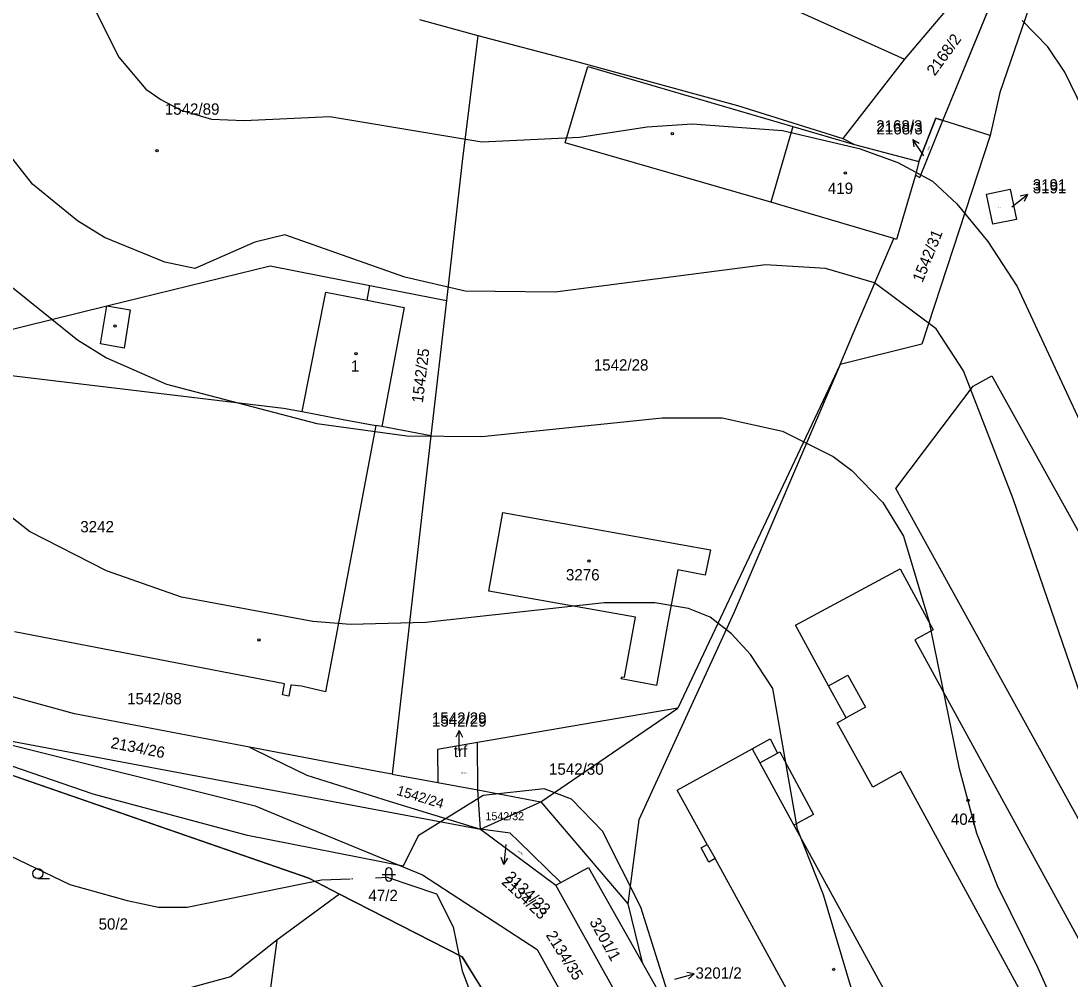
# Model space of a CAD drawing. Extents: x -555860 to -552701, y -1187050 to -1182291.
# Drawn here: x -554144.7 to -553987, y -1184462.7 to -1184318.7 of the extents above; entities that cross this region are included whole.
import ezdxf

# ---------------------------------------------------------------- set-up
doc = ezdxf.new("R2010")
doc.units = 0
for name, color, linetype in [('CYKLISTI_stav', 7, 'Continuous'), ('LEG_2b', 7, 'Continuous'), ('Level 16', 7, 'Continuous'), ('Level 25', 7, 'Continuous'), ('Level 32', 7, 'Continuous'), ('Level 40', 7, 'Continuous'), ('Level 41', 7, 'Continuous'), ('navrh_BV', 7, 'Continuous'), ('Poz předměty', 7, 'Continuous'), ('stav_BV', 7, 'Continuous')]:
    doc.layers.add(name, color=color, linetype=linetype)

msp = doc.modelspace()

# ---------------------------------------------------------------- linework, layer by layer
at = {"layer": 'CYKLISTI_stav'}
for p, q in [((-554028.63, -1184334.58), (-554031.98, -1184345.97)), ((-554102.41, -1184377.44), (-554098.87, -1184359.49)), ((-554098.87, -1184359.49), (-554092.67, -1184360.71)), ((-554132.73, -1184367.23), (-554131.77, -1184361.55)), ((-554131.77, -1184361.55), (-554128.29, -1184362.14)), ((-554128.29, -1184362.14), (-554129.19, -1184367.92)), ((-554129.19, -1184367.92), (-554132.73, -1184367.23)), ((-554023.27, -1184418.63), (-554020.38, -1184417.04)), ((-554020.38, -1184417.04), (-554017.73, -1184421.85)), ((-554017.73, -1184421.85), (-554020.63, -1184423.44)), ((-554034.79, -1184428.11), (-554033.63, -1184430.23)), ((-554033.63, -1184430.23), (-554030.95, -1184428.76)), ((-554033.63, -1184430.23), (-554028.48, -1184439.6)), ((-554041.51, -1184442.5), (-554040.35, -1184444.61))]:
    msp.add_line(p, q, dxfattribs=at)
at = {"layer": 'Level 16'}
for p, q in [((-554008.95, -1184339.01), (-554010.63, -1184336.52)), ((-554010.63, -1184336.52), (-554009.66, -1184337.07)), ((-554010.63, -1184336.52), (-554010.48, -1184337.63)), ((-553995.75, -1184346.67), (-553993.38, -1184344.83)), ((-553993.38, -1184344.83), (-553994.48, -1184345.05)), ((-553993.38, -1184344.83), (-553993.86, -1184345.84)), ((-554078.81, -1184425.34), (-554079.31, -1184426.34)), ((-554078.81, -1184428.34), (-554078.81, -1184425.34)), ((-554078.81, -1184425.34), (-554078.31, -1184426.34)), ((-554071.78, -1184442.5), (-554072.08, -1184445.49)), ((-554072.08, -1184445.49), (-554072.48, -1184444.44)), ((-554072.08, -1184445.49), (-554071.48, -1184444.54)), ((-554046.4, -1184462.7), (-554043.5, -1184461.93)), ((-554043.5, -1184461.93), (-554044.6, -1184461.7)), ((-554043.5, -1184461.93), (-554044.34, -1184462.67))]:
    msp.add_line(p, q, dxfattribs=at)
at = {"layer": 'Level 25'}
for p, q in [((-554142.16, -1184447.6), (-554140.41, -1184447.6)), ((-554090.39, -1184447.01), (-554088.39, -1184447.01)), ((-554089.89, -1184446.51), (-554089.89, -1184447.51)), ((-554088.89, -1184447.51), (-554088.89, -1184446.51))]:
    msp.add_line(p, q, dxfattribs=at)
for centre, radius in [((-554046.77, -1184335.69), 0.175), ((-554124.23, -1184338.23), 0.175), ((-554020.74, -1184341.57), 0.175), ((-554130.54, -1184364.56), 0.175), ((-554094.33, -1184368.74), 0.175), ((-554059.32, -1184399.9), 0.175), ((-554108.9, -1184411.74), 0.175), ((-554002.32, -1184435.85), 0.175), ((-554142.16, -1184446.85), 0.75), ((-554022.51, -1184461.27), 0.175)]:
    msp.add_circle(centre, radius, dxfattribs=at)
for centre, start, end in [((-554089.39, -1184446.51), 0, 180), ((-554089.39, -1184447.51), 180, 359.9879)]:
    msp.add_arc(centre, 0.5, start, end, dxfattribs=at)
at = {"layer": 'Level 32'}
for points in [[(-554084.8, -1184318.51), (-554076.01, -1184320.94), (-554061.51, -1184324.7), (-554036.96, -1184331.42), (-554021.12, -1184336.41), (-554019.38, -1184337.28), (-554009.7, -1184339.84), (-554007.16, -1184333.36), (-554006.09, -1184333.7), (-553996.23, -1184309.64)], [(-553920.04, -1184513.36), (-553928.26, -1184531.89), (-553928.84, -1184533.21), (-553929.16, -1184533.92), (-553932.52, -1184538.98), (-553943.3, -1184534.51), (-553983.73, -1184527.21), (-553985.89, -1184526.77), (-554027.42, -1184518.38), (-554034.15, -1184514.33), (-554043.73, -1184498.74), (-554065.08, -1184480.67), (-554078.37, -1184459.39), (-554096.79, -1184449.95), (-554101.44, -1184447.55), (-554170.7, -1184423.54), (-554169.02, -1184435.57), (-554163.2, -1184474.11), (-554166.16, -1184474.74), (-554167.45, -1184475.01), (-554171.95, -1184475.96)]]:
    msp.add_lwpolyline(points, dxfattribs=at)
at = {"layer": 'Level 40'}
msp.add_lwpolyline([(-553955.9, -1184475.17), (-553965.88, -1184462.63), (-553972.51, -1184452.04), (-553980.7, -1184433.7), (-553995.52, -1184390.52), (-554002.99, -1184371.32), (-554007.09, -1184364.98), (-554016.4, -1184358.06), (-554023.74, -1184355.94), (-554032.77, -1184355.38), (-554064.38, -1184359.47), (-554077.93, -1184359.33), (-554086.96, -1184357.21), (-554105.02, -1184350.86), (-554109.54, -1184351.99), (-554118.57, -1184355.94), (-554123.08, -1184354.96), (-554132.12, -1184351.29), (-554136.21, -1184348.75), (-554142.98, -1184343.24), (-554147.5, -1184337.46)], dxfattribs=at)
at = {"layer": 'Level 41'}
for points in [[(-554133.39, -1184317.42), (-554130, -1184324.19), (-554125.91, -1184328.99), (-554123.65, -1184330.54), (-554120.64, -1184332.16), (-554116.03, -1184333.51), (-554111.12, -1184333.71), (-554098.25, -1184333.08), (-554075.39, -1184336.89), (-554060.71, -1184336.19), (-554050.55, -1184334.63), (-554043.78, -1184334.21), (-554030.23, -1184335.2), (-554018.66, -1184337.88), (-554012.86, -1184340.02), (-554007.65, -1184342.82), (-554003.98, -1184346.21), (-553999.33, -1184351.85), (-553994.95, -1184358.62), (-553983.52, -1184383.18)], [(-553900.4, -1184459.8), (-553913.95, -1184455.57), (-553922.42, -1184450.91), (-553932.01, -1184443.01), (-553936.11, -1184438.36), (-553942.32, -1184428.05), (-553957.13, -1184388.26), (-553971.53, -1184362.57), (-553976.32, -1184352.42), (-553982.25, -1184337.74), (-553987.75, -1184326.45), (-553990.3, -1184322.64), (-553994.17, -1184318.65)], [(-554047.25, -1184465.44), (-554051.49, -1184451.9), (-554057.29, -1184440.46), (-554061.91, -1184435.69), (-554066.05, -1184434.12), (-554075.2, -1184435.12), (-554085, -1184441.16), (-554087.25, -1184445.76), (-554110.65, -1184441.15), (-554133.84, -1184434.94), (-554159.8, -1184426), (-554173.61, -1184418.56), (-554184.97, -1184410.21), (-554190.31, -1184402.93), (-554193.93, -1184394.75), (-554194.49, -1184388.26), (-554192.09, -1184363.42), (-554194.35, -1184358.76), (-554201.67, -1184353), (-554219.43, -1184343.93)], [(-554145.95, -1184358.77), (-554136.21, -1184366.67), (-554131.83, -1184369.35), (-554122.8, -1184373.3), (-554100.22, -1184379.23), (-554086.68, -1184381.06), (-554075.39, -1184381.2), (-554048.29, -1184378.38), (-554039.26, -1184378.38), (-554030.23, -1184380.36), (-554022.61, -1184384.17), (-554019.79, -1184386.28), (-554015.13, -1184391.08), (-554012.03, -1184396.16), (-554008.22, -1184408.86), (-554003.7, -1184430.88), (-554001.02, -1184440.76), (-553997.92, -1184448.66), (-553991.85, -1184460.93), (-553987.02, -1184471.82)], [(-554018.43, -1184468.88), (-554024.02, -1184450.07), (-554027.97, -1184440.19), (-554031.64, -1184419.02), (-554035.03, -1184413.94), (-554037.85, -1184410.84), (-554041.1, -1184408.3), (-554044.34, -1184407.03), (-554049.42, -1184406.18), (-554057.04, -1184406.18), (-554083.85, -1184409.14), (-554095.14, -1184409.43), (-554100.79, -1184409), (-554120.55, -1184405.33), (-554131.83, -1184401.38), (-554143.41, -1184395.46), (-554151.31, -1184389.25)], [(-554172.1, -1184426.34), (-554168.81, -1184427.91), (-554150.32, -1184442.31), (-554137.34, -1184448.52), (-554128.73, -1184450.92), (-554124.02, -1184451.9), (-554119.7, -1184451.9), (-554099.53, -1184447.82), (-554095.22, -1184447.64)], [(-554094.96, -1184447.63), (-554094.79, -1184447.62)], [(-554091.4, -1184447.48), (-554089.63, -1184447.41), (-554082.2, -1184449.88), (-554079.73, -1184454.84), (-554078.34, -1184461.46), (-554066.71, -1184492.2)]]:
    msp.add_lwpolyline(points, dxfattribs=at)
at = {"layer": 'navrh_BV'}
for p, q in [((-553975.95, -1184266.36), (-553997.52, -1184329.47)), ((-554006.09, -1184333.7), (-553996.23, -1184309.64)), ((-554033.59, -1184314.68), (-554011.89, -1184324.45)), ((-554005.17, -1184316.57), (-554011.89, -1184324.45)), ((-554084.8, -1184318.51), (-554076.01, -1184320.94)), ((-554076.01, -1184320.94), (-554078.35, -1184339.86)), ((-554076.01, -1184320.94), (-554061.51, -1184324.7)), ((-554061.51, -1184324.7), (-554036.96, -1184331.42)), ((-554011.89, -1184324.45), (-554021.12, -1184336.41)), ((-554062.86, -1184337.04), (-554059.48, -1184325.57)), ((-554059.48, -1184325.57), (-554028.63, -1184334.58)), ((-553997.52, -1184329.47), (-553998.98, -1184335.94)), ((-554036.96, -1184331.42), (-554021.12, -1184336.41)), ((-554007.16, -1184333.36), (-554009.7, -1184339.84)), ((-554009.58, -1184342.23), (-554006.09, -1184333.7)), ((-554006.09, -1184333.7), (-554007.16, -1184333.36)), ((-553998.98, -1184335.94), (-554006.09, -1184333.7)), ((-554028.63, -1184334.58), (-554019.38, -1184337.28)), ((-554031.98, -1184345.97), (-554062.86, -1184337.04)), ((-554021.12, -1184336.41), (-554019.38, -1184337.28)), ((-554019.38, -1184337.28), (-554009.7, -1184339.84)), ((-553998.98, -1184335.94), (-554009.27, -1184367.29)), ((-554078.35, -1184339.86), (-554080.74, -1184360.74)), ((-554009.7, -1184339.84), (-554010.2, -1184341.92)), ((-554010.2, -1184341.92), (-554013.09, -1184351.58)), ((-554010.2, -1184341.92), (-554009.58, -1184342.23)), ((-553999.55, -1184344.76), (-553995.98, -1184344.01)), ((-553998.59, -1184349.27), (-553999.55, -1184344.76)), ((-553995.98, -1184344.01), (-553995.02, -1184348.56)), ((-554013.49, -1184351.43), (-554031.98, -1184345.97)), ((-553995.02, -1184348.56), (-553998.59, -1184349.27)), ((-554019.59, -1184365.68), (-554013.49, -1184351.43)), ((-554013.09, -1184351.58), (-554013.49, -1184351.43)), ((-554131.77, -1184361.55), (-554107.23, -1184355.54)), ((-554107.23, -1184355.54), (-554092.23, -1184358.48)), ((-554092.67, -1184360.71), (-554092.23, -1184358.48)), ((-554092.23, -1184358.48), (-554080.74, -1184360.74)), ((-554092.67, -1184360.71), (-554087.07, -1184361.81)), ((-554080.74, -1184360.74), (-554083.07, -1184381.07)), ((-554154.08, -1184367.02), (-554131.77, -1184361.55)), ((-554087.07, -1184361.81), (-554090.46, -1184379.68)), ((-554021.52, -1184370.38), (-554019.59, -1184365.68)), ((-554009.27, -1184367.29), (-554021.52, -1184370.38)), ((-554021.52, -1184370.38), (-554045.95, -1184421.98)), ((-554021.52, -1184370.38), (-554037.46, -1184407.58)), ((-554154.86, -1184370.95), (-554105.22, -1184376.92)), ((-554006.19, -1184379.77), (-554001.53, -1184373.62)), ((-554001.53, -1184373.62), (-553998.74, -1184372.07)), ((-553998.74, -1184372.07), (-553947.46, -1184464.23)), ((-554105.22, -1184376.92), (-554102.41, -1184377.44)), ((-554102.41, -1184377.44), (-554096.23, -1184378.6)), ((-554091.32, -1184379.52), (-554098.91, -1184419.52)), ((-554096.23, -1184378.6), (-554091.32, -1184379.52)), ((-554090.46, -1184379.68), (-554091.32, -1184379.52)), ((-554083.07, -1184381.07), (-554090.46, -1184379.68)), ((-554008.85, -1184383.28), (-554006.19, -1184379.77)), ((-554083.07, -1184381.07), (-554088.89, -1184431.94)), ((-554013.19, -1184389.01), (-554008.85, -1184383.28)), ((-553975.09, -1184457.92), (-554013.19, -1184389.01)), ((-554074.35, -1184404.42), (-554072.27, -1184392.58)), ((-554072.27, -1184392.58), (-554041.01, -1184398.2)), ((-554041.01, -1184398.2), (-554041.82, -1184402.01)), ((-554045.93, -1184401.23), (-554047.43, -1184409.15)), ((-554041.82, -1184402.01), (-554045.93, -1184401.23)), ((-554028.27, -1184409.52), (-554012.52, -1184401.06)), ((-554012.52, -1184401.06), (-554007.54, -1184410.22)), ((-554052.29, -1184408.3), (-554074.35, -1184404.42)), ((-554053.95, -1184417.32), (-554052.29, -1184408.3)), ((-554037.46, -1184407.58), (-554051.8, -1184438.78)), ((-554047.43, -1184409.15), (-554049.17, -1184418.6)), ((-554023.27, -1184418.63), (-554028.27, -1184409.52)), ((-554105.06, -1184418.34), (-554145.65, -1184410.55)), ((-554007.54, -1184410.22), (-554010.32, -1184411.74)), ((-554010.32, -1184411.74), (-553982.25, -1184463.02)), ((-554054.45, -1184417.61), (-554054.38, -1184417.27)), ((-554049.17, -1184418.6), (-554054.45, -1184417.61)), ((-554054.38, -1184417.27), (-554053.95, -1184417.32)), ((-554105.38, -1184420.02), (-554105.06, -1184418.34)), ((-554104.12, -1184418.52), (-554104.44, -1184420.2)), ((-554103.97, -1184418.55), (-554104.12, -1184418.52)), ((-554102.51, -1184418.68), (-554103.97, -1184418.55)), ((-554098.91, -1184419.52), (-554102.51, -1184418.68)), ((-554020.63, -1184423.44), (-554023.27, -1184418.63)), ((-554136.64, -1184422.86), (-554147.78, -1184419.82)), ((-554104.44, -1184420.2), (-554105.38, -1184420.02)), ((-554045.95, -1184421.98), (-554076.07, -1184427.17)), ((-554170.7, -1184423.54), (-554101.44, -1184447.55)), ((-554110.35, -1184427.87), (-554136.64, -1184422.86)), ((-554021.98, -1184424.18), (-554020.63, -1184423.44)), ((-554155.4, -1184425.21), (-554075.6, -1184440.19)), ((-554155.4, -1184425.21), (-554109.47, -1184436.7)), ((-554016.63, -1184433.87), (-554021.98, -1184424.18)), ((-554076.07, -1184427.17), (-554082.06, -1184428.2)), ((-554076.01, -1184434.28), (-554076.07, -1184427.17)), ((-554034.79, -1184428.11), (-554032.07, -1184426.61)), ((-554032.07, -1184426.61), (-554030.95, -1184428.76)), ((-554110.35, -1184427.87), (-554106.97, -1184429.52)), ((-554090.57, -1184431.62), (-554110.35, -1184427.87)), ((-554082.06, -1184428.2), (-554082.02, -1184433.15)), ((-554046.03, -1184434.3), (-554034.79, -1184428.11)), ((-554030.95, -1184428.76), (-554030.63, -1184428.58)), ((-554030.63, -1184428.58), (-554025.56, -1184438)), ((-554106.97, -1184429.52), (-554101.72, -1184432.08)), ((-554088.89, -1184431.94), (-554090.57, -1184431.62)), ((-554088.89, -1184431.94), (-554082.02, -1184433.15)), ((-554012.42, -1184431.54), (-554016.63, -1184433.87)), ((-553992.24, -1184468.5), (-554012.42, -1184431.54)), ((-554101.72, -1184432.08), (-554089.36, -1184435.98)), ((-554082.02, -1184433.15), (-554076.01, -1184434.28)), ((-554076.01, -1184434.28), (-554066.54, -1184436.07)), ((-554075.6, -1184440.19), (-554076.01, -1184434.28)), ((-554041.51, -1184442.5), (-554046.03, -1184434.3)), ((-554109.47, -1184436.7), (-554102.26, -1184439.67)), ((-554089.36, -1184435.98), (-554075.6, -1184440.19)), ((-554066.54, -1184436.07), (-554053.47, -1184451.38)), ((-554025.56, -1184438), (-554028.48, -1184439.6)), ((-554102.26, -1184439.67), (-554084.34, -1184447.04)), ((-554051.8, -1184438.78), (-554053.47, -1184451.38)), ((-554028.48, -1184439.6), (-554004.16, -1184483.93)), ((-554071.13, -1184440.77), (-554075.6, -1184440.19)), ((-554075.6, -1184440.19), (-554064.28, -1184448.61)), ((-554069.89, -1184441.98), (-554071.13, -1184440.77)), ((-554063.55, -1184448.21), (-554069.89, -1184441.98)), ((-554042.43, -1184443.01), (-554041.51, -1184442.5)), ((-554041.27, -1184445.12), (-554042.43, -1184443.01)), ((-554061.87, -1184447.29), (-554059.39, -1184445.92)), ((-554059.39, -1184445.92), (-554051.31, -1184460.23)), ((-554040.35, -1184444.61), (-554041.27, -1184445.12)), ((-554012.45, -1184495.31), (-554040.35, -1184444.61)), ((-554101.44, -1184447.55), (-554096.79, -1184449.95)), ((-554084.34, -1184447.04), (-554067.08, -1184458.26)), ((-554063.55, -1184448.21), (-554061.87, -1184447.29)), ((-554064.28, -1184448.61), (-554063.55, -1184448.21)), ((-554055.15, -1184464.96), (-554064.28, -1184448.61)), ((-554096.79, -1184449.95), (-554106.24, -1184456.86)), ((-554096.79, -1184449.95), (-554078.37, -1184459.39)), ((-554053.47, -1184451.38), (-554051.31, -1184460.23)), ((-554106.24, -1184456.86), (-554113.17, -1184462.37)), ((-554106.24, -1184456.86), (-554107.57, -1184466.89)), ((-554067.08, -1184458.26), (-554048.82, -1184491.25)), ((-554078.37, -1184459.39), (-554065.08, -1184480.67)), ((-554051.31, -1184460.23), (-554049.05, -1184464.24)), ((-554113.17, -1184462.37), (-554133.03, -1184467.75))]:
    msp.add_line(p, q, dxfattribs=at)
at = {"layer": 'Poz předměty'}
msp.add_lwpolyline([(-554075.6, -1184440.19), (-554066.54, -1184436.07), (-554045.95, -1184421.98)], dxfattribs=at)
at = {"layer": 'stav_BV'}
for p, q in [((-554008.95, -1184339.01), (-554010.63, -1184336.52)), ((-554010.63, -1184336.52), (-554009.65, -1184337.07)), ((-554010.63, -1184336.52), (-554010.48, -1184337.63)), ((-553995.75, -1184346.67), (-553993.39, -1184344.82)), ((-553993.39, -1184344.82), (-553994.48, -1184345.04)), ((-553993.39, -1184344.82), (-553993.87, -1184345.83)), ((-554078.81, -1184425.34), (-554079.31, -1184426.34)), ((-554078.81, -1184428.34), (-554078.81, -1184425.34)), ((-554078.81, -1184425.34), (-554078.31, -1184426.34)), ((-554071.78, -1184442.5), (-554072.09, -1184445.49)), ((-554072.09, -1184445.49), (-554072.49, -1184444.44)), ((-554072.09, -1184445.49), (-554071.49, -1184444.54))]:
    msp.add_line(p, q, dxfattribs=at)

# ---------------------------------------------------------------- texts
at = {"layer": 'LEG_2b'}
for s, height, rotation, p in [('2168/2', 1.7, 54, (-554007.32, -1184327.09)), ('2168/3', 0.2, 68, (-554008.35, -1184338.35)), ('1542/31', 1.7, 68, (-554009.17, -1184358.15)), ('1542/25', 1.7, 83, (-554084.28, -1184376.2)), ('2134/26', 1.7, 349, (-554131.3, -1184427.97)), ('1542/24', 1.5, 343, (-554088.32, -1184435)), ('2134/23', 0.2, 326, (-554070.13, -1184443.48)), ('2134/23', 1.7, 317, (-554072.56, -1184448.27)), ('3201/1', 1.7, 299, (-554059.28, -1184454.1)), ('2134/35', 1.7, 302, (-554065.85, -1184456.1))]:
    msp.add_text(s, height=height, rotation=rotation, dxfattribs=at).set_placement(p)
for s, height, p in [('1542/89', 1.7, (-554123.07, -1184332.82)), ('2168/3', 1.7, (-554016.07, -1184335.78)), ('419', 1.7, (-554023.39, -1184344.72)), ('3191', 1.7, (-553992.59, -1184344.64)), ('3191', 0.2, (-553997.84, -1184346.91)), ('1', 1.7, (-554095.1, -1184371.44)), ('1542/28', 1.7, (-554058.58, -1184371.27)), ('3242', 1.7, (-554135.77, -1184395.58)), ('3276', 1.7, (-554062.76, -1184402.8)), ('1542/88', 1.7, (-554128.74, -1184421.43)), ('1542/29', 1.7, (-554082.91, -1184424.77)), ('1542/30', 1.7, (-554065.31, -1184432)), ('1542/29', 0.2, (-554078.55, -1184431.84)), ('1542/32', 1.2, (-554074.86, -1184438.83)), ('404', 1.7, (-554004.89, -1184439.53)), ('47/2', 1.7, (-554092.46, -1184450.99)), ('50/2', 1.7, (-554133.02, -1184455.28))]:
    msp.add_text(s, height=height, dxfattribs=at).set_placement(p)
at = {"layer": 'Level 16'}
for s, p in [('2168/3', (-554016.13, -1184335.35)), ('3191', (-553992.59, -1184344.21)), ('1542/29', (-554082.92, -1184424.34)), ('trf', (-554079.63, -1184429.35)), ('3201/2', (-554043.29, -1184462.65))]:
    msp.add_text(s, height=1.7, dxfattribs=at).set_placement(p)
msp.add_text('2134/23', height=1.7, rotation=316.8, dxfattribs=at).set_placement((-554072.05, -1184447.54))

doc.saveas('drawing.dxf')
